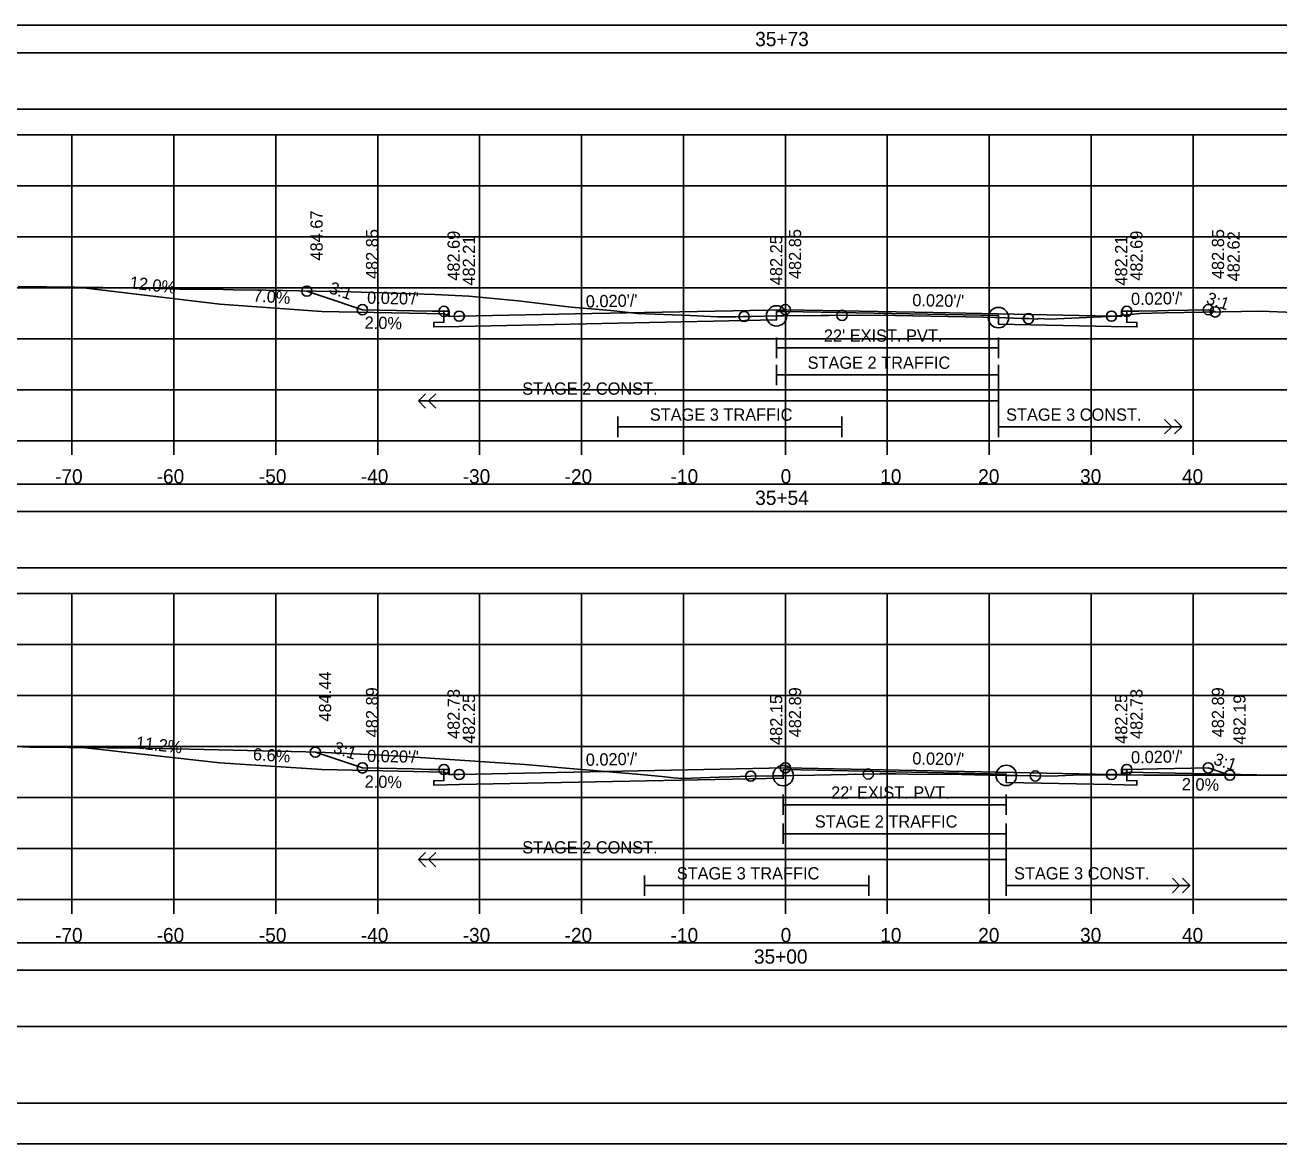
# Model space of a CAD drawing. Extents: x 1371057 to 1372761, y 380005 to 390517.
# Drawn here: x 1371486.3 to 1371609.3, y 380858.4 to 380968.2 of the extents above; entities that cross this region are included whole.
import ezdxf

# ---------------------------------------------------------------- set-up
doc = ezdxf.new("R2010")
doc.units = 0
for name, color, linetype in [('R_Alt Surface', 7, 'Continuous'), ('R_Axis', 7, 'Continuous'), ('R_Axis Annot', 7, 'Continuous'), ('R_Border', 7, 'Continuous'), ('R_Detour', 7, 'Continuous'), ('R_Dimension', 7, 'Continuous'), ('R_Drive', 7, 'Continuous'), ('R_Exist Surface', 7, 'Continuous'), ('R_Fin Surface', 7, 'Continuous'), ('R_Grid', 7, 'Continuous'), ('R_No Plot', 7, 'Continuous'), ('R_Striping', 7, 'Continuous'), ('R_Water', 7, 'Continuous'), ('R_Xsect Elev', 7, 'Continuous'), ('R_Xsect Slope', 7, 'Continuous')]:
    doc.layers.add(name, color=color, linetype=linetype)

msp = doc.modelspace()

# ---------------------------------------------------------------- linework, layer by layer
at = {"layer": 'R_Alt Surface'}
for points in [[(1371594.37, 380940.1), (1371594.37, 380939.02), (1371595.37, 380939), (1371595.37, 380938.57), (1371592.87, 380938.62), (1371581.78, 380938.85), (1371581.78, 380939.68), (1371560.87, 380940.09), (1371560.01, 380940.08), (1371560.01, 380939.25), (1371528.87, 380938.62), (1371526.37, 380938.57), (1371526.37, 380939), (1371527.37, 380939.02), (1371527.37, 380940.1)], [(1371594.37, 380940.1), (1371594.37, 380939.02), (1371595.37, 380939), (1371595.37, 380938.57), (1371592.87, 380938.62), (1371581.78, 380938.85), (1371581.78, 380939.68), (1371560.87, 380940.09), (1371560.01, 380940.08), (1371560.01, 380939.25), (1371528.87, 380938.62), (1371526.37, 380938.57), (1371526.37, 380939), (1371527.37, 380939.02), (1371527.37, 380940.1)], [(1371560.01, 380937.52), (1371560.01, 380935.52)], [(1371560.01, 380936.52), (1371581.78, 380936.52)], [(1371581.78, 380937.52), (1371581.78, 380935.52)], [(1371594.37, 380895.15), (1371594.37, 380894.07), (1371595.37, 380894.05), (1371595.37, 380893.62), (1371592.87, 380893.67), (1371582.55, 380893.87), (1371582.55, 380894.7), (1371560.87, 380895.14), (1371560.66, 380895.13), (1371560.66, 380894.3), (1371528.87, 380893.67), (1371526.37, 380893.62), (1371526.37, 380894.05), (1371527.37, 380894.07), (1371527.37, 380895.15)], [(1371594.37, 380895.15), (1371594.37, 380894.07), (1371595.37, 380894.05), (1371595.37, 380893.62), (1371592.87, 380893.67), (1371582.55, 380893.87), (1371582.55, 380894.7), (1371560.87, 380895.14), (1371560.66, 380895.13), (1371560.66, 380894.3), (1371528.87, 380893.67), (1371526.37, 380893.62), (1371526.37, 380894.05), (1371527.37, 380894.07), (1371527.37, 380895.15)], [(1371560.66, 380892.7), (1371560.66, 380890.7)], [(1371582.55, 380892.7), (1371582.55, 380890.7)], [(1371560.66, 380891.7), (1371582.55, 380891.7)]]:
    msp.add_lwpolyline(points, dxfattribs=at)
at = {"layer": 'R_Axis'}
for p, q in [((1371410.87, 380927.41), (1371710.87, 380927.41)), ((1371490.87, 380926.01), (1371490.87, 380927.41)), ((1371500.87, 380926.01), (1371500.87, 380927.41)), ((1371510.87, 380926.01), (1371510.87, 380927.41)), ((1371520.87, 380926.01), (1371520.87, 380927.41)), ((1371530.87, 380926.01), (1371530.87, 380927.41)), ((1371540.87, 380926.01), (1371540.87, 380927.41)), ((1371550.87, 380926.01), (1371550.87, 380927.41)), ((1371560.87, 380926.01), (1371560.87, 380927.41)), ((1371570.87, 380926.01), (1371570.87, 380927.41)), ((1371580.87, 380926.01), (1371580.87, 380927.41)), ((1371590.87, 380926.01), (1371590.87, 380927.41)), ((1371600.87, 380926.01), (1371600.87, 380927.41)), ((1371410.87, 380882.41), (1371710.87, 380882.41)), ((1371490.87, 380881.01), (1371490.87, 380882.41)), ((1371500.87, 380881.01), (1371500.87, 380882.41)), ((1371510.87, 380881.01), (1371510.87, 380882.41)), ((1371520.87, 380881.01), (1371520.87, 380882.41)), ((1371530.87, 380881.01), (1371530.87, 380882.41)), ((1371540.87, 380881.01), (1371540.87, 380882.41)), ((1371550.87, 380881.01), (1371550.87, 380882.41)), ((1371560.87, 380881.01), (1371560.87, 380882.41)), ((1371570.87, 380881.01), (1371570.87, 380882.41)), ((1371580.87, 380881.01), (1371580.87, 380882.41)), ((1371590.87, 380881.01), (1371590.87, 380882.41)), ((1371600.87, 380881.01), (1371600.87, 380882.41))]:
    msp.add_line(p, q, dxfattribs=at)
at = {"layer": 'R_Border'}
msp.add_line((1371719.05, 380862.41), (1371402.87, 380862.41), dxfattribs=at)
at = {"layer": 'R_Detour'}
for points in [[(1371407.72, 380965.46), (1371714.03, 380965.46), (1371714.03, 380968.16), (1371407.72, 380968.16)], [(1371407.72, 380920.46), (1371714.03, 380920.46), (1371714.03, 380923.16), (1371407.72, 380923.16)], [(1371407.72, 380875.46), (1371714.03, 380875.46), (1371714.03, 380878.16), (1371407.72, 380878.16)]]:
    msp.add_lwpolyline(points, close=True, dxfattribs=at)
at = {"layer": 'R_Dimension'}
for points in [[(1371407.72, 380959.94), (1371714.03, 380959.94), (1371714.03, 380965.46), (1371407.72, 380965.46)], [(1371407.72, 380914.94), (1371714.03, 380914.94), (1371714.03, 380920.46), (1371407.72, 380920.46)], [(1371407.72, 380869.94), (1371714.03, 380869.94), (1371714.03, 380875.46), (1371407.72, 380875.46)]]:
    msp.add_lwpolyline(points, close=True, dxfattribs=at)
at = {"layer": 'R_Drive'}
for p, q in [((1371505.38, 380940.79), (1371491.46, 380942.46)), ((1371515.38, 380940.09), (1371505.38, 380940.79)), ((1371527.38, 380939.85), (1371515.38, 380940.09)), ((1371527.88, 380939.6), (1371527.38, 380939.85)), ((1371505.38, 380895.8), (1371491.91, 380897.3)), ((1371515.38, 380895.14), (1371505.38, 380895.8)), ((1371527.38, 380894.9), (1371515.38, 380895.14)), ((1371527.88, 380894.65), (1371527.38, 380894.9)), ((1371593.87, 380894.65), (1371594.37, 380894.9)), ((1371594.37, 380894.9), (1371608.74, 380894.61))]:
    msp.add_line(p, q, dxfattribs=at)
at = {"layer": 'R_Exist Surface'}
for points in [[(1371485.6, 380942.54), (1371493.91, 380942.43), (1371499.49, 380942.34), (1371501.43, 380942.27), (1371504.75, 380942.28), (1371506.68, 380942.22), (1371509.89, 380942.17), (1371516.44, 380942.03), (1371517.17, 380942.05), (1371526.47, 380941.75), (1371529.81, 380941.57), (1371534.64, 380941.12), (1371537.36, 380940.8), (1371539.86, 380940.52), (1371541.43, 380940.39), (1371543.73, 380940.17), (1371546.37, 380939.9), (1371551.52, 380939.68), (1371554.22, 380939.56), (1371556.02, 380939.57), (1371556.72, 380939.58), (1371556.82, 380939.59), (1371557.56, 380939.6), (1371560.01, 380939.65), (1371560.01, 380939.65), (1371560.73, 380939.66), (1371564.37, 380939.7), (1371565.21, 380939.7), (1371570.56, 380939.72), (1371570.74, 380939.71), (1371570.74, 380939.71), (1371571.64, 380939.7), (1371580.31, 380939.52), (1371581.4, 380939.5), (1371581.78, 380939.48), (1371584.01, 380939.41), (1371584.72, 380939.38), (1371585.54, 380939.34), (1371585.78, 380939.4), (1371586.74, 380939.34), (1371592.61, 380939.6), (1371593.76, 380939.69), (1371594.76, 380939.8), (1371595.66, 380939.87), (1371598.11, 380939.95), (1371607.52, 380940.11), (1371618.14, 380939.7)], [(1371478.7, 380897.69), (1371486.72, 380897.36), (1371498.13, 380897.24), (1371513.82, 380896.88), (1371515.72, 380896.81), (1371521.98, 380896.54), (1371522.4, 380896.51), (1371523.03, 380896.46), (1371535.31, 380895.64), (1371536.84, 380895.5), (1371539.33, 380895.3), (1371546.65, 380894.66), (1371548.74, 380894.46), (1371549.33, 380894.39), (1371549.93, 380894.34), (1371550.7, 380894.26), (1371554.37, 380894.41), (1371557.47, 380894.5), (1371559.72, 380894.54), (1371560.66, 380894.55), (1371561.75, 380894.58), (1371563.77, 380894.61), (1371570.14, 380894.74), (1371570.64, 380894.73), (1371571.72, 380894.72), (1371571.72, 380894.72), (1371572.94, 380894.71), (1371578.2, 380894.66), (1371579.41, 380894.64), (1371582.55, 380894.58), (1371583.44, 380894.56), (1371585.4, 380894.52), (1371586.93, 380894.51), (1371589.08, 380894.59), (1371592.72, 380894.63), (1371596.04, 380894.61), (1371606.18, 380894.6), (1371610.21, 380894.61)]]:
    msp.add_lwpolyline(points, dxfattribs=at)
at = {"layer": 'R_Fin Surface'}
for points in [[(1371513.92, 380942.08), (1371515.57, 380941.53), (1371519.37, 380940.26), (1371524.37, 380940.16), (1371526.22, 380940.13), (1371527.37, 380940.1), (1371527.53, 380940.1), (1371527.87, 380940.1), (1371527.88, 380939.6), (1371528.87, 380939.62), (1371528.88, 380939.62), (1371541.87, 380939.88), (1371560.87, 380940.26), (1371575.36, 380939.97), (1371592.86, 380939.62), (1371592.87, 380939.62), (1371593.83, 380939.6), (1371593.87, 380939.6), (1371593.87, 380940.1), (1371594.37, 380940.1), (1371595.57, 380940.13), (1371597.37, 380940.16), (1371598.48, 380940.19), (1371602.37, 380940.26), (1371603.05, 380940.04)], [(1371514.75, 380896.85), (1371517.89, 380895.8), (1371519.37, 380895.31), (1371524.37, 380895.21), (1371525.94, 380895.17), (1371527.37, 380895.15), (1371527.66, 380895.15), (1371527.87, 380895.15), (1371527.87, 380894.97), (1371527.88, 380894.65), (1371528.72, 380894.66), (1371528.87, 380894.67), (1371560.87, 380895.31), (1371592.87, 380894.67), (1371593.87, 380894.65), (1371593.87, 380895.15), (1371593.88, 380895.15), (1371594.37, 380895.15), (1371597.37, 380895.21), (1371602.37, 380895.31), (1371602.64, 380895.22), (1371604.48, 380894.6)]]:
    msp.add_lwpolyline(points, dxfattribs=at)
at = {"layer": 'R_Grid'}
for p, q in [((1371410.87, 380957.41), (1371710.87, 380957.41)), ((1371490.87, 380927.41), (1371490.87, 380957.41)), ((1371500.87, 380927.41), (1371500.87, 380957.41)), ((1371510.87, 380927.41), (1371510.87, 380957.41)), ((1371520.87, 380927.41), (1371520.87, 380957.41)), ((1371530.87, 380927.41), (1371530.87, 380957.41)), ((1371540.87, 380927.41), (1371540.87, 380957.41)), ((1371550.87, 380927.41), (1371550.87, 380957.41)), ((1371560.87, 380927.41), (1371560.87, 380957.41)), ((1371570.87, 380927.41), (1371570.87, 380957.41)), ((1371580.87, 380927.41), (1371580.87, 380957.41)), ((1371590.87, 380927.41), (1371590.87, 380957.41)), ((1371600.87, 380927.41), (1371600.87, 380957.41)), ((1371410.87, 380952.41), (1371710.87, 380952.41)), ((1371410.87, 380947.41), (1371710.87, 380947.41)), ((1371410.87, 380942.41), (1371710.87, 380942.41)), ((1371410.87, 380937.41), (1371710.87, 380937.41)), ((1371410.87, 380932.41), (1371710.87, 380932.41)), ((1371410.87, 380927.41), (1371710.87, 380927.41)), ((1371410.87, 380912.41), (1371710.87, 380912.41)), ((1371490.87, 380882.41), (1371490.87, 380912.41)), ((1371500.87, 380882.41), (1371500.87, 380912.41)), ((1371510.87, 380882.41), (1371510.87, 380912.41)), ((1371520.87, 380882.41), (1371520.87, 380912.41)), ((1371530.87, 380882.41), (1371530.87, 380912.41)), ((1371540.87, 380882.41), (1371540.87, 380912.41)), ((1371550.87, 380882.41), (1371550.87, 380912.41)), ((1371560.87, 380882.41), (1371560.87, 380912.41)), ((1371570.87, 380882.41), (1371570.87, 380912.41)), ((1371580.87, 380882.41), (1371580.87, 380912.41)), ((1371590.87, 380882.41), (1371590.87, 380912.41)), ((1371600.87, 380882.41), (1371600.87, 380912.41)), ((1371410.87, 380907.41), (1371710.87, 380907.41)), ((1371410.87, 380902.41), (1371710.87, 380902.41)), ((1371410.87, 380897.41), (1371710.87, 380897.41)), ((1371410.87, 380892.41), (1371710.87, 380892.41)), ((1371410.87, 380887.41), (1371710.87, 380887.41)), ((1371410.87, 380882.41), (1371710.87, 380882.41))]:
    msp.add_line(p, q, dxfattribs=at)
at = {"layer": 'R_No Plot'}
msp.add_line((1371390.47, 380858.43), (1371723.8, 380858.43), dxfattribs=at)
for points in [[(1371390.46, 381071.77), (1371723.8, 381071.77), (1371723.8, 380858.43), (1371390.46, 380858.43)], [(1371636.79, 381067.87), (1371656.41, 381067.87), (1371656.41, 381057.99), (1371672.52, 381057.99), (1371695.72, 381057.99), (1371695.84, 381029.83), (1371719.05, 381029.83), (1371719.05, 380862.41), (1371402.87, 380862.41), (1371402.87, 381067.87)]]:
    msp.add_lwpolyline(points, close=True, dxfattribs=at)
for centre, radius in [((1371513.92, 380942.08), 0.5), ((1371519.37, 380940.26), 0.5), ((1371527.37, 380940.1), 0.5), ((1371528.87, 380939.62), 0.5), ((1371556.82, 380939.59), 0.5), ((1371560.01, 380939.65), 1), ((1371560.87, 380940.26), 0.5), ((1371566.43, 380939.7), 0.5), ((1371581.78, 380939.48), 1), ((1371592.87, 380939.62), 0.5), ((1371594.37, 380940.1), 0.5), ((1371602.37, 380940.26), 0.5), ((1371603.05, 380940.04), 0.5), ((1371584.72, 380939.38), 0.5), ((1371514.75, 380896.85), 0.5), ((1371519.37, 380895.31), 0.5), ((1371560.87, 380895.31), 0.5), ((1371602.37, 380895.31), 0.5), ((1371527.37, 380895.15), 0.5), ((1371528.87, 380894.67), 0.5), ((1371557.47, 380894.5), 0.5), ((1371560.66, 380894.55), 1), ((1371569.01, 380894.71), 0.5), ((1371582.55, 380894.58), 1), ((1371585.4, 380894.52), 0.5), ((1371592.87, 380894.67), 0.5), ((1371594.37, 380895.15), 0.5), ((1371604.48, 380894.6), 0.5)]:
    msp.add_circle(centre, radius, dxfattribs=at)
at = {"layer": 'R_Striping'}
for p, q in [((1371560.01, 380934.86), (1371560.01, 380932.86)), ((1371560.01, 380933.86), (1371581.78, 380933.86)), ((1371581.78, 380934.86), (1371581.78, 380927.77)), ((1371524.87, 380931.32), (1371525.57, 380932.02)), ((1371525.87, 380931.32), (1371526.57, 380932.02)), ((1371524.87, 380931.32), (1371581.78, 380931.32)), ((1371525.57, 380930.61), (1371524.87, 380931.32)), ((1371526.57, 380930.61), (1371525.87, 380931.32)), ((1371544.42, 380929.77), (1371544.42, 380927.77)), ((1371566.42, 380929.77), (1371566.42, 380927.77)), ((1371598.78, 380928.77), (1371598.07, 380929.48)), ((1371599.78, 380928.77), (1371599.07, 380929.48)), ((1371566.42, 380928.77), (1371544.42, 380928.77)), ((1371581.78, 380928.77), (1371599.78, 380928.77)), ((1371581.81, 380928.77), (1371591.81, 380928.77)), ((1371598.07, 380928.07), (1371598.78, 380928.77)), ((1371599.07, 380928.07), (1371599.78, 380928.77)), ((1371560.66, 380889.86), (1371560.66, 380887.86)), ((1371582.55, 380889.86), (1371582.55, 380882.77)), ((1371560.66, 380888.86), (1371582.55, 380888.86)), ((1371524.87, 380886.32), (1371525.57, 380887.02)), ((1371524.87, 380886.32), (1371582.55, 380886.32)), ((1371525.57, 380885.61), (1371524.87, 380886.32)), ((1371525.87, 380886.32), (1371526.57, 380887.02)), ((1371526.57, 380885.61), (1371525.87, 380886.32)), ((1371547.06, 380884.77), (1371547.06, 380882.77)), ((1371569.06, 380884.77), (1371569.06, 380882.77)), ((1371569.06, 380883.77), (1371547.06, 380883.77)), ((1371582.55, 380883.77), (1371600.55, 380883.77)), ((1371582.59, 380883.77), (1371592.59, 380883.77)), ((1371599.55, 380883.77), (1371598.85, 380884.48)), ((1371598.85, 380883.07), (1371599.55, 380883.77)), ((1371600.55, 380883.77), (1371599.85, 380884.48)), ((1371599.85, 380883.07), (1371600.55, 380883.77))]:
    msp.add_line(p, q, dxfattribs=at)
at = {"layer": 'R_Xsect Elev'}
for p, q in [((1371560.87, 380939.66), (1371560.87, 380949.66)), ((1371560.87, 380894.56), (1371560.87, 380904.56))]:
    msp.add_line(p, q, dxfattribs=at)

# ---------------------------------------------------------------- texts
at = {"layer": 'R_Axis Annot'}
for s, p in [('35+73', (1371557.91, 380966.11)), ('-70', (1371489.21, 380923.21)), ('-60', (1371499.18, 380923.21)), ('-50', (1371509.21, 380923.21)), ('-40', (1371519.21, 380923.21)), ('-30', (1371529.21, 380923.21)), ('-20', (1371539.21, 380923.21)), ('-10', (1371549.61, 380923.21)), ('0', (1371560.41, 380923.21)), ('10', (1371570.18, 380923.21)), ('20', (1371579.79, 380923.21)), ('30', (1371589.79, 380923.21)), ('40', (1371599.79, 380923.21)), ('35+54', (1371557.91, 380921.11)), ('-70', (1371489.21, 380878.21)), ('-60', (1371499.18, 380878.21)), ('-50', (1371509.21, 380878.21)), ('-40', (1371519.21, 380878.21)), ('-30', (1371529.21, 380878.21)), ('-20', (1371539.21, 380878.21)), ('-10', (1371549.61, 380878.21)), ('0', (1371560.41, 380878.21)), ('10', (1371570.18, 380878.21)), ('20', (1371579.79, 380878.21)), ('30', (1371589.79, 380878.21)), ('40', (1371599.79, 380878.21)), ('35+00', (1371557.79, 380876.11))]:
    msp.add_text(s, height=1.4, dxfattribs=at).set_placement(p)
at = {"layer": 'R_Striping'}
for s, p in [('STAGE 2 TRAFFIC', (1371563.05, 380934.46)), ('STAGE 2 CONST.', (1371535.05, 380931.92)), ('STAGE 3 TRAFFIC', (1371547.57, 380929.37)), ('STAGE 3 CONST.', (1371582.53, 380929.37)), ('STAGE 2 TRAFFIC', (1371563.76, 380889.46)), ('STAGE 2 CONST.', (1371535.05, 380886.92)), ('STAGE 3 TRAFFIC', (1371550.21, 380884.37)), ('STAGE 3 CONST.', (1371583.31, 380884.37))]:
    msp.add_text(s, height=1.2, dxfattribs=at).set_placement(p)
at = {"layer": 'R_Water'}
for p in [(1371564.65, 380937.12), (1371565.36, 380892.3)]:
    msp.add_text("22' EXIST. PVT.", height=1.2, dxfattribs=at).set_placement(p)
at = {"layer": 'R_Xsect Elev'}
for s, rotation, p in [('484.67', 90, (1371515.47, 380945.08)), ('482.85', 90, (1371520.92, 380943.26)), ('482.69', 90, (1371528.92, 380943.1)), ('482.21', 90, (1371530.42, 380942.62)), ('482.25', 90, (1371560.57, 380942.66)), ('482.85', 90, (1371562.42, 380943.26)), ('482.21', 90, (1371594.42, 380942.62)), ('482.69', 90, (1371595.92, 380943.1)), ('482.85', 90, (1371603.92, 380943.26)), ('482.62', 90, (1371605.45, 380943.04)), ('12.0%', 353.1572, (1371496.48, 380942.36)), ('7.0%', 355.9958, (1371508.61, 380941.07)), ('2.0%', 358.8542, (1371519.58, 380938.4)), ('484.44', 90, (1371516.3, 380899.85)), ('482.89', 90, (1371520.92, 380898.31)), ('482.89', 90, (1371562.42, 380898.31)), ('482.89', 90, (1371603.92, 380898.31)), ('482.73', 90, (1371528.92, 380898.15)), ('482.25', 90, (1371530.42, 380897.67)), ('482.15', 90, (1371560.57, 380897.56)), ('482.25', 90, (1371594.42, 380897.67)), ('482.73', 90, (1371595.92, 380898.15)), ('482.19', 90, (1371606.03, 380897.6)), ('11.2%', 353.6095, (1371497.09, 380897.23)), ('6.6%', 356.224, (1371508.6, 380896.08)), ('2.0%', 358.8542, (1371519.58, 380893.39)), ('2.0%', 358.8542, (1371599.76, 380893.13))]:
    msp.add_text(s, height=1.2, rotation=rotation, dxfattribs=at).set_placement(p)
at = {"layer": 'R_Xsect Slope'}
for s, rotation, p in [('3:1', 341.5628, (1371516.01, 380941.91)), ("0.020'/'", 358.8542, (1371519.82, 380940.85)), ("0.020'/'", 1.1458, (1371541.3, 380940.47)), ("0.020'/'", 358.8542, (1371573.32, 380940.61)), ("0.020'/'", 1.1457, (1371594.8, 380940.71)), ('3:1', 341.5564, (1371602.08, 380940.89)), ('3:1', 341.5651, (1371516.43, 380896.81)), ("0.020'/'", 358.8543, (1371519.82, 380895.9)), ("0.020'/'", 1.1458, (1371594.8, 380895.75)), ("0.020'/'", 1.1457, (1371541.3, 380895.51)), ("0.020'/'", 358.8543, (1371573.32, 380895.66)), ('3:1', 341.561, (1371602.8, 380895.69))]:
    msp.add_text(s, height=1.2, rotation=rotation, dxfattribs=at).set_placement(p)

doc.saveas('drawing.dxf')
